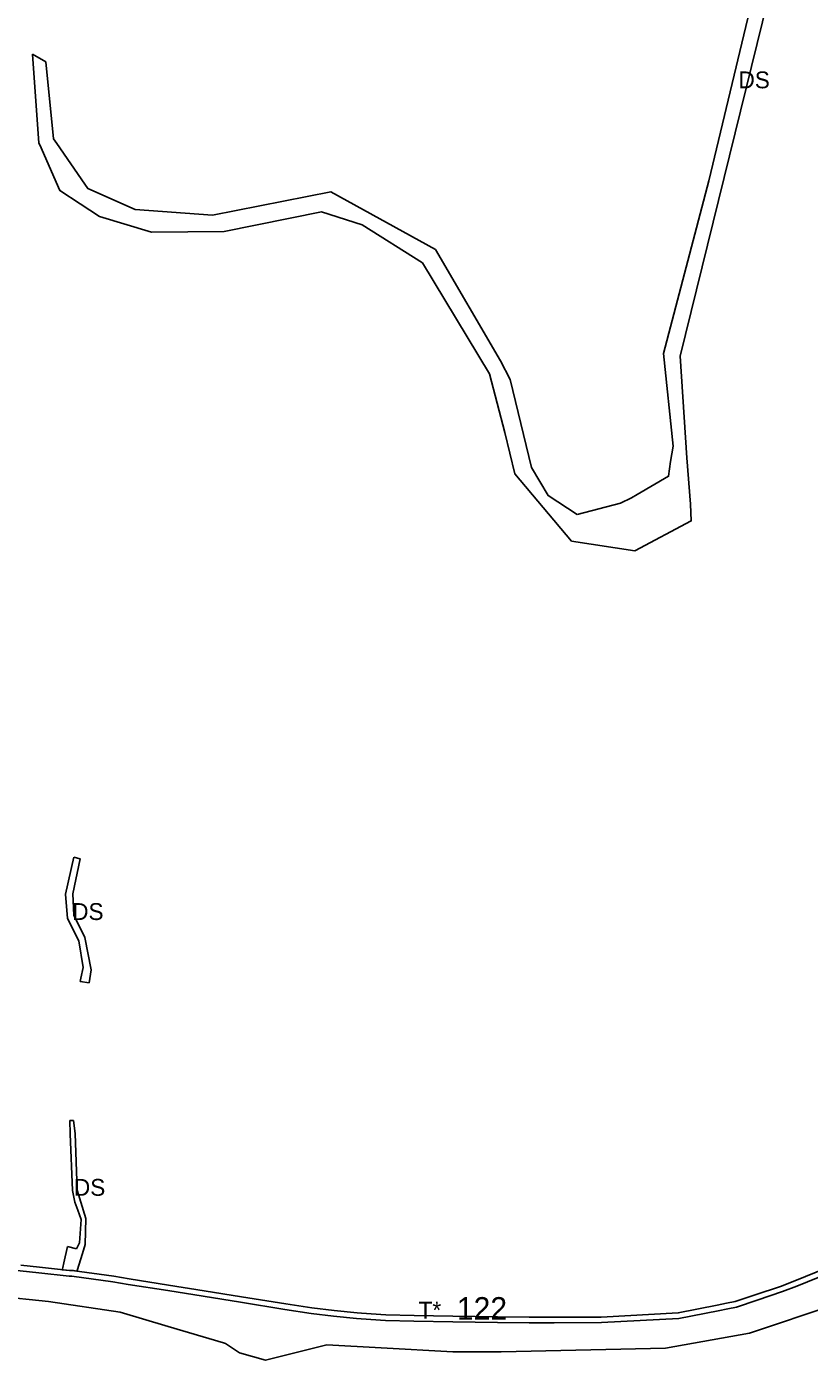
# Model space of a CAD drawing. Extents: x -477304 to -465641, y -1159113 to -1149285.
# Drawn here: x -470519 to -470101, y -1153820 to -1153108 of the extents above; entities that cross this region are included whole.
import ezdxf

# ---------------------------------------------------------------- set-up
doc = ezdxf.new("R2010")
doc.units = 0
for name, color, linetype in [('35', 7, 'Continuous'), ('4', 7, 'Continuous'), ('60', 7, 'Continuous')]:
    doc.layers.add(name, color=color, linetype=linetype)

msp = doc.modelspace()

# ---------------------------------------------------------------- linework, layer by layer
at = {"layer": '35'}
for p, q in [((-470508.67, -1153126.83), (-470515.72, -1153122.85)), ((-470515.72, -1153122.85), (-470512.29, -1153170.23)), ((-470504.51, -1153168.04), (-470508.67, -1153126.83)), ((-470512.29, -1153170.23), (-470511.87, -1153171.19)), ((-470502.81, -1153170.51), (-470504.51, -1153168.04)), ((-470487.85, -1153192.16), (-470502.81, -1153170.51)), ((-470356.66, -1153196.29), (-470419.69, -1153208.73)), ((-470300.77, -1153226.98), (-470356.66, -1153196.29)), ((-470490.27, -1153202.66), (-470480.02, -1153209.37)), ((-470419.69, -1153208.73), (-470460.98, -1153205.67)), ((-470413.51, -1153217.37), (-470361.63, -1153206.83)), ((-470361.63, -1153206.83), (-470339.94, -1153213.77)), ((-470339.94, -1153213.77), (-470307.8, -1153234.1)), ((-470266.06, -1153286.42), (-470300.77, -1153226.98)), ((-470307.8, -1153234.1), (-470271.97, -1153293.39)), ((-470260.97, -1153296.34), (-470266.06, -1153286.42)), ((-470271.97, -1153293.39), (-470263.74, -1153324.65)), ((-470249.56, -1153343.3), (-470260.97, -1153296.34)), ((-470263.74, -1153324.65), (-470258.51, -1153346.79)), ((-470164.8, -1153362.84), (-470166.68, -1153338.19)), ((-470258.51, -1153346.79), (-470228.27, -1153382.7)), ((-470193.26, -1153357.69), (-470196.23, -1153359.43)), ((-470494.27, -1153570.76), (-470490.38, -1153552.18)), ((-470490.38, -1153552.18), (-470493.75, -1153551.27)), ((-470493.75, -1153582.19), (-470494.27, -1153570.76)), ((-470487.79, -1153594.06), (-470493.75, -1153582.19)), ((-470489.96, -1153615.79), (-470490.24, -1153617.62)), ((-470490.24, -1153617.62), (-470485.53, -1153618.29)), ((-470493.89, -1153691.76), (-470495.9, -1153691.84)), ((-470495.9, -1153691.84), (-470495.61, -1153698.8)), ((-470492.97, -1153698.73), (-470493.89, -1153691.76)), ((-470495.61, -1153698.8), (-470494.37, -1153729.16)), ((-470494.37, -1153729.16), (-470493.11, -1153735.32)), ((-470493.11, -1153735.32), (-470491.58, -1153739.56)), ((-470491.58, -1153739.56), (-470489.79, -1153744.5)), ((-470497.09, -1153758.98), (-470499.11, -1153767.78)), ((-470492.2, -1153760.16), (-470497.09, -1153758.98)), ((-470491.95, -1153771.83), (-470489.14, -1153762.74)), ((-470499.82, -1153770.97), (-470499.91, -1153771.38)), ((-470499.65, -1153770.22), (-470499.82, -1153770.97)), ((-470499.11, -1153767.78), (-470499.65, -1153770.22)), ((-470494.57, -1153771.77), (-470493.9, -1153771.86)), ((-470492.02, -1153772.13), (-470491.95, -1153771.83)), ((-470496.23, -1153774.79), (-470512.3, -1153773.07)), ((-470494.76, -1153774.77), (-470496.23, -1153774.79)), ((-470472.87, -1153777.88), (-470494.76, -1153774.77)), ((-470493.9, -1153771.86), (-470492.02, -1153772.13)), ((-470464.63, -1153779.21), (-470472.87, -1153777.88)), ((-470540.89, -1153784.8), (-470507.29, -1153788.31)), ((-470443.65, -1153782.52), (-470464.63, -1153779.21)), ((-470424.69, -1153785.55), (-470443.65, -1153782.52)), ((-470404.73, -1153788.78), (-470424.69, -1153785.55)), ((-470507.29, -1153788.31), (-470469.02, -1153794)), ((-470381.15, -1153792.57), (-470404.73, -1153788.78)), ((-470367.2, -1153794.75), (-470381.15, -1153792.57)), ((-470469.02, -1153794), (-470443.47, -1153801.62)), ((-470355.16, -1153796.21), (-470367.2, -1153794.75)), ((-470342.93, -1153797.45), (-470355.16, -1153796.21)), ((-470340.49, -1153797.64), (-470342.93, -1153797.45)), ((-470327.5, -1153798.46), (-470340.49, -1153797.64)), ((-470312.32, -1153798.89), (-470327.5, -1153798.46)), ((-470250.88, -1153799.74), (-470267.7, -1153799.53)), ((-470443.47, -1153801.62), (-470413.87, -1153810.45)), ((-470413.87, -1153810.45), (-470412.74, -1153810.79)), ((-470412.74, -1153810.79), (-470405.29, -1153815.69)), ((-470391.42, -1153819.73), (-470358.77, -1153811.54)), ((-470358.77, -1153811.54), (-470329.82, -1153813.13)), ((-470329.82, -1153813.13), (-470291.55, -1153815.22)), ((-470265.82, -1153815.22), (-470178.15, -1153813.17)), ((-470405.29, -1153815.69), (-470391.42, -1153819.73)), ((-470291.55, -1153815.22), (-470265.82, -1153815.22))]:
    msp.add_line(p, q, dxfattribs=at)
for points in [[(-470118.74, -1153038.75), (-470155.11, -1153190.31), (-470179.29, -1153282.56)], [(-470166.68, -1153338.19), (-470170.24, -1153283.85), (-470108.78, -1153033.81)], [(-470511.87, -1153171.19), (-470501.16, -1153195.53), (-470490.27, -1153202.66)], [(-470460.98, -1153205.67), (-470486.31, -1153194.39), (-470487.85, -1153192.16)], [(-470480.02, -1153209.37), (-470452.22, -1153217.74), (-470413.51, -1153217.37)], [(-470179.29, -1153282.56), (-470174.04, -1153331.98), (-470175.41, -1153340.17), (-470176.48, -1153347.96), (-470193.26, -1153357.69)], [(-470225.32, -1153368.46), (-470240.74, -1153358.28), (-470249.56, -1153343.3)], [(-470228.27, -1153382.7), (-470194.55, -1153387.79), (-470164.39, -1153371.87), (-470164.8, -1153362.84)], [(-470196.23, -1153359.43), (-470202.1, -1153362.3), (-470225.32, -1153368.46)], [(-470493.75, -1153551.27), (-470498.15, -1153570.93), (-470497.07, -1153583.97), (-470491.07, -1153595.9)], [(-470491.07, -1153595.9), (-470488.77, -1153610.04), (-470489.96, -1153615.79)], [(-470485.53, -1153618.29), (-470484.37, -1153611.33), (-470487.79, -1153594.06)], [(-470487.37, -1153744.1), (-470491.99, -1153728.94), (-470492.97, -1153698.73)], [(-470489.79, -1153744.5), (-470490.59, -1153757.04), (-470492.2, -1153760.16)], [(-470489.14, -1153762.74), (-470487.66, -1153757.96), (-470487.37, -1153744.1)], [(-470015.72, -1153750.56), (-470031.12, -1153752.97), (-470035.04, -1153753.64), (-470057.45, -1153759.75), (-470070.47, -1153764.33), (-470091.01, -1153773.14), (-470108.03, -1153780.1), (-470115.74, -1153783.08), (-470129.3, -1153787.64), (-470140.23, -1153791.32), (-470144.94, -1153792.24)], [(-470512.3, -1153773.07), (-470522.25, -1153772.03), (-470532.71, -1153771.11)], [(-470499.91, -1153771.38), (-470496.09, -1153771.79), (-470494.57, -1153771.77)], [(-470144.94, -1153792.24), (-470150.05, -1153793.25), (-470170.99, -1153797.37), (-470212.28, -1153799.63), (-470237.45, -1153799.7), (-470242.1, -1153799.72), (-470250.88, -1153799.74)], [(-470178.15, -1153813.17), (-470133.39, -1153805.3), (-470087.67, -1153789.98)], [(-470267.7, -1153799.53), (-470291.63, -1153799.22), (-470312.32, -1153798.89)]]:
    msp.add_lwpolyline(points, dxfattribs=at)
at = {"layer": '4'}
for p, q in [((-470511.98, -1153770.09), (-470521.96, -1153769.04)), ((-470472.42, -1153774.91), (-470494.57, -1153771.77)), ((-470464.16, -1153776.25), (-470472.42, -1153774.91)), ((-470443.18, -1153779.56), (-470464.16, -1153776.25)), ((-470424.21, -1153782.59), (-470443.18, -1153779.56)), ((-470381.15, -1153792.57), (-470367.2, -1153794.75)), ((-470354.83, -1153793.23), (-470366.79, -1153791.78)), ((-470342.66, -1153794.46), (-470354.83, -1153793.23)), ((-470340.28, -1153794.65), (-470342.66, -1153794.46)), ((-470327.5, -1153798.46), (-470312.32, -1153798.89)), ((-470312.32, -1153798.89), (-470291.63, -1153799.22)), ((-470291.63, -1153799.22), (-470267.7, -1153799.53)), ((-470267.7, -1153799.53), (-470250.88, -1153799.74)), ((-470250.86, -1153796.74), (-470267.66, -1153796.53))]:
    msp.add_line(p, q, dxfattribs=at)
for points in [[(-470144.94, -1153792.24), (-470140.23, -1153791.32), (-470129.3, -1153787.64), (-470115.74, -1153783.08), (-470108.03, -1153780.1), (-470091.01, -1153773.14), (-470070.47, -1153764.33), (-470057.45, -1153759.75), (-470035.04, -1153753.64), (-470031.12, -1153752.97), (-470015.72, -1153750.56), (-469997.47, -1153748.33), (-469993.57, -1153747.76), (-469959.11, -1153742.5), (-469955.04, -1153741.64), (-469927.41, -1153736.82), (-469911.9, -1153729.32), (-469906.07, -1153723.14), (-469899.47, -1153716.14), (-469892.68, -1153703.71), (-469880.94, -1153672.67)], [(-470071.56, -1153761.53), (-470092.17, -1153770.37), (-470109.14, -1153777.31), (-470116.76, -1153780.26), (-470130.26, -1153784.8), (-470141, -1153788.41), (-470145.52, -1153789.3)], [(-470532.71, -1153771.11), (-470522.25, -1153772.03), (-470512.3, -1153773.07), (-470496.23, -1153774.79), (-470494.76, -1153774.77), (-470472.87, -1153777.88), (-470464.63, -1153779.21), (-470443.65, -1153782.52)], [(-470494.57, -1153771.77), (-470496.09, -1153771.79), (-470511.98, -1153770.09)], [(-470443.65, -1153782.52), (-470424.69, -1153785.55), (-470404.73, -1153788.78), (-470381.15, -1153792.57)], [(-470366.79, -1153791.78), (-470380.68, -1153789.61), (-470404.25, -1153785.82), (-470424.21, -1153782.59)], [(-470250.88, -1153799.74), (-470242.1, -1153799.72), (-470237.45, -1153799.7), (-470212.28, -1153799.63), (-470170.99, -1153797.37), (-470150.05, -1153793.25), (-470144.94, -1153792.24)], [(-470145.52, -1153789.3), (-470150.63, -1153790.31), (-470171.36, -1153794.39), (-470212.37, -1153796.63), (-470237.46, -1153796.7), (-470242.11, -1153796.72), (-470250.86, -1153796.74)], [(-470367.2, -1153794.75), (-470355.16, -1153796.21), (-470342.93, -1153797.45), (-470340.49, -1153797.64), (-470327.5, -1153798.46)], [(-470312.25, -1153795.89), (-470327.36, -1153795.46), (-470340.28, -1153794.65)], [(-470267.66, -1153796.53), (-470291.59, -1153796.22), (-470312.25, -1153795.89)]]:
    msp.add_lwpolyline(points, dxfattribs=at)

# ---------------------------------------------------------------- texts
at = {"layer": '35'}
for p in [(-470139.2, -1153140.99), (-470494.56, -1153584.78), (-470493.64, -1153731.94)]:
    msp.add_text('DS', height=9, dxfattribs=at).set_placement(p)
at = {"layer": '4'}
msp.add_text('T*', height=9, dxfattribs=at).set_placement((-470309.79, -1153797.43))
at = {"layer": '60'}
msp.add_text('122', height=12, dxfattribs=at).set_placement((-470289.4, -1153798.01))

doc.saveas('drawing.dxf')
